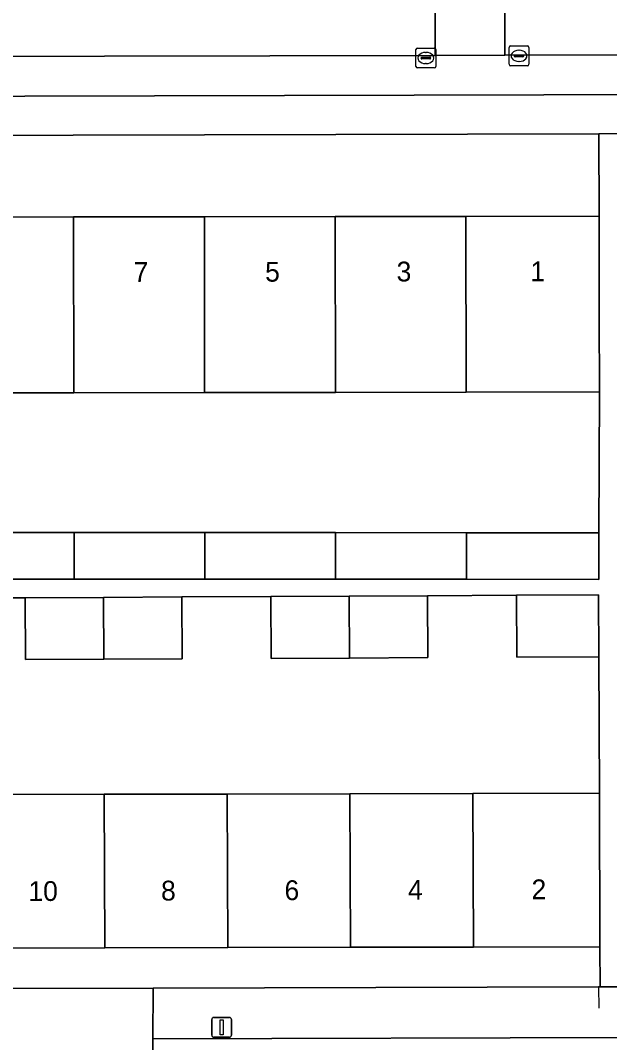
# Model space of a CAD drawing. Extents: x 160732 to 162107, y 387428 to 388479.
# Drawn here: x 161241.5 to 161271.2, y 388003.2 to 388054.8 of the extents above; entities that cross this region are included whole.
import ezdxf

# ---------------------------------------------------------------- set-up
doc = ezdxf.new("R2010")
doc.units = 0
for name, color, linetype in [('IMGEO_Erf', 7, 'Continuous'), ('IMGEO_Hek', 7, 'Continuous'), ('IMGEO_Kolk', 7, 'Continuous'), ('IMGEO_Lichtmast', 7, 'Continuous'), ('IMGEO_Pand', 7, 'Continuous'), ('IMGEO_Pand_nummerreeks', 7, 'Continuous'), ('IMGEO_Parkeervlak_open', 7, 'Continuous'), ('IMGEO_Rijbaan_lokaal_open', 7, 'Continuous'), ('IMGEO_Voetpad_open', 7, 'Continuous')]:
    doc.layers.add(name, color=color, linetype=linetype)

msp = doc.modelspace()

# ---------------------------------------------------------------- linework, layer by layer
at = {"layer": 'IMGEO_Erf'}
for points in [[(161270.702, 388036.055), (161263.977, 388036.045), (161257.377, 388036.035), (161250.777, 388036.025), (161244.178, 388036.015), (161237.578, 388036.005), (161230.978, 388035.995), (161229.256, 388035.992), (161224.256, 388035.984), (161224.242, 388044.855), (161230.965, 388044.865), (161237.565, 388044.876), (161244.165, 388044.886), (161250.764, 388044.896), (161257.364, 388044.906), (161263.964, 388044.917), (161270.689, 388044.927), (161270.677, 388049.09), (161224.221, 388048.959)], [(161222.674, 388047.165), (161222.685, 388026.588), (161224.275, 388026.589), (161224.289, 388028.988), (161228.187, 388028.965), (161228.173, 388026.628), (161231.018, 388026.611), (161231.006, 388028.964), (161237.588, 388028.961), (161244.188, 388028.958), (161250.787, 388028.955), (161257.387, 388028.952), (161263.987, 388028.95), (161270.675, 388028.947), (161270.702, 388036.055)], [(161239.514, 388015.731), (161245.714, 388015.745), (161251.913, 388015.759), (161258.113, 388015.773), (161264.313, 388015.787), (161270.714, 388015.801), (161270.671, 388022.688), (161266.539, 388022.667), (161266.523, 388025.791), (161262.023, 388025.769), (161262.039, 388022.645), (161258.089, 388022.625), (161254.139, 388022.605), (161254.123, 388025.729), (161249.623, 388025.707), (161249.639, 388022.582), (161245.69, 388022.562), (161241.74, 388022.542), (161241.724, 388025.667), (161239.479, 388025.655)], [(161270.732, 388008.051), (161264.341, 388008.037), (161258.141, 388008.023), (161251.941, 388008.01), (161245.741, 388007.996), (161239.541, 388007.982), (161233.341, 388007.968), (161227.141, 388007.954), (161220.883, 388007.94)], [(161222.696, 388005.905), (161248.184, 388005.966), (161270.656, 388006.02), (161270.737, 388006.02), (161270.732, 388008.051)]]:
    msp.add_lwpolyline(points, dxfattribs=at)
at = {"layer": 'IMGEO_Hek'}
msp.add_lwpolyline([(161270.656, 388006.02), (161270.674, 388004.953)], dxfattribs=at)
at = {"layer": 'IMGEO_Kolk'}
for p, q in [((161266.219, 388053.519), (161267.071, 388053.519)), ((161261.443, 388052.485), (161261.443, 388053.337)), ((161261.518, 388053.411), (161262.37, 388053.411)), ((161261.931, 388053.191), (161261.956, 388053.191)), ((161262.444, 388053.337), (161262.444, 388052.485)), ((161266.144, 388052.593), (161266.144, 388053.445)), ((161266.403, 388053.013), (161266.403, 388053.025)), ((161266.446, 388053.062), (161266.844, 388053.062)), ((161266.632, 388053.299), (161266.657, 388053.299)), ((161266.887, 388053.025), (161266.887, 388053.013)), ((161267.145, 388053.445), (161267.145, 388052.593)), ((161261.702, 388052.905), (161261.702, 388052.917)), ((161262.14, 388052.868), (161261.742, 388052.868)), ((161261.745, 388052.954), (161262.143, 388052.954)), ((161261.954, 388052.631), (161261.929, 388052.631)), ((161262.186, 388052.917), (161262.186, 388052.905)), ((161267.071, 388052.519), (161266.219, 388052.519)), ((161266.841, 388052.976), (161266.443, 388052.976)), ((161266.655, 388052.739), (161266.63, 388052.739)), ((161262.37, 388052.411), (161261.518, 388052.411))]:
    msp.add_line(p, q, dxfattribs=at)
for points in [[(161266.219, 388053.519), (161267.071, 388053.519)], [(161261.443, 388052.485), (161261.443, 388053.337)], [(161261.518, 388053.411), (161262.37, 388053.411)], [(161262.444, 388053.337), (161262.444, 388052.485)], [(161266.144, 388052.593), (161266.144, 388053.445)], [(161267.145, 388053.445), (161267.145, 388052.593)], [(161267.071, 388052.519), (161266.219, 388052.519)], [(161262.37, 388052.411), (161261.518, 388052.411)]]:
    msp.add_lwpolyline(points, dxfattribs=at)
for centre, radius, start, end in [((161266.221, 388053.443), 0.0765, 91.552, 178.448), ((161266.221, 388053.443), 0.0765, 91.552, 178.448), ((161267.069, 388053.443), 0.0765, 1.552, 88.448), ((161267.069, 388053.443), 0.0765, 1.552, 88.448), ((161261.52, 388053.335), 0.0765, 91.552, 178.448), ((161261.52, 388053.335), 0.0765, 91.552, 178.448), ((161262.368, 388053.335), 0.0765, 1.552, 88.448), ((161262.368, 388053.335), 0.0765, 1.552, 88.448), ((161266.443, 388053.022), 0.0403, 85.8775, 175.7526), ((161266.44, 388053.012), 0.0366, 178.938, 274.7102), ((161266.844, 388053.019), 0.043, 264.8664, 352.4533), ((161266.848, 388053.024), 0.0386, 1.7309, 96.639), ((161261.52, 388052.487), 0.0765, 181.552, 268.448), ((161261.52, 388052.487), 0.0765, 181.552, 268.448), ((161261.742, 388052.914), 0.0403, 85.8775, 175.7526), ((161261.739, 388052.904), 0.0366, 178.938, 274.7102), ((161262.143, 388052.911), 0.043, 264.8664, 352.4533), ((161262.147, 388052.916), 0.0386, 1.7309, 96.639), ((161262.368, 388052.487), 0.0765, 271.552, 358.448), ((161262.368, 388052.487), 0.0765, 271.552, 358.448), ((161266.221, 388052.595), 0.0765, 181.552, 268.448), ((161266.221, 388052.595), 0.0765, 181.552, 268.448), ((161267.069, 388052.595), 0.0765, 271.552, 358.448), ((161267.069, 388052.595), 0.0765, 271.552, 358.448)]:
    msp.add_arc(centre, radius, start, end, dxfattribs=at)
for centre, major_axis, ratio, start_param, end_param in [((161261.93, 388052.911), (-0.387, 0.002), 0.722429, 4.712389, 7.853982), ((161261.955, 388052.911), (-0.39, 0.002), 0.717154, 1.570796, 4.712389), ((161266.631, 388053.019), (-0.387, 0.002), 0.722429, 4.712389, 7.853982), ((161266.656, 388053.019), (-0.39, 0.002), 0.717154, 1.570796, 4.712389)]:
    msp.add_ellipse(centre, major_axis=major_axis, ratio=ratio, start_param=start_param, end_param=end_param, dxfattribs=at)
at = {"layer": 'IMGEO_Lichtmast'}
for p, q in [((161251.139, 388003.582), (161251.139, 388004.382)), ((161251.139, 388004.382), (161251.139, 388003.582)), ((161251.239, 388004.482), (161252.029, 388004.482)), ((161252.029, 388004.482), (161251.239, 388004.482)), ((161252.129, 388004.382), (161252.129, 388003.582)), ((161252.129, 388003.582), (161252.129, 388004.382)), ((161252.029, 388003.482), (161251.239, 388003.482)), ((161251.239, 388003.482), (161252.029, 388003.482))]:
    msp.add_line(p, q, dxfattribs=at)
msp.add_lwpolyline([(161251.559, 388004.357), (161251.709, 388004.357), (161251.709, 388003.607), (161251.559, 388003.607), (161251.559, 388004.357)], dxfattribs=at)
for centre, start, end in [((161251.239, 388004.382), 90, 180), ((161251.239, 388004.382), 90, 180), ((161252.029, 388004.382), 0, 90), ((161252.029, 388004.382), 360, 90), ((161251.239, 388003.582), 180, 270), ((161251.239, 388003.582), 180, 270), ((161252.029, 388003.582), 270, 0), ((161252.029, 388003.582), 270, 0)]:
    msp.add_arc(centre, 0.1, start, end, dxfattribs=at)
at = {"layer": 'IMGEO_Pand'}
for points in [[(161237.578, 388036.005), (161244.178, 388036.015), (161244.165, 388044.886), (161237.565, 388044.876)], [(161244.178, 388036.015), (161250.777, 388036.025), (161250.764, 388044.896), (161244.165, 388044.886)], [(161257.364, 388044.906), (161250.764, 388044.896), (161250.777, 388036.025), (161257.377, 388036.035)], [(161257.377, 388036.035), (161263.977, 388036.045), (161263.964, 388044.917), (161257.364, 388044.906)], [(161263.977, 388036.045), (161270.702, 388036.055), (161270.696, 388039.928), (161270.689, 388044.927), (161263.964, 388044.917)], [(161244.192, 388026.606), (161244.188, 388028.958), (161237.588, 388028.961), (161237.592, 388026.609)], [(161250.791, 388026.603), (161250.787, 388028.955), (161244.188, 388028.958), (161244.192, 388026.606)], [(161257.391, 388026.6), (161257.387, 388028.952), (161250.787, 388028.955), (161250.791, 388026.603)], [(161263.991, 388026.597), (161263.987, 388028.95), (161257.387, 388028.952), (161257.391, 388026.6)], [(161263.987, 388028.95), (161263.991, 388026.597), (161270.674, 388026.594), (161270.675, 388028.947)], [(161245.678, 388025.687), (161241.724, 388025.667), (161241.74, 388022.542), (161245.69, 388022.562)], [(161249.623, 388025.707), (161245.678, 388025.687), (161245.69, 388022.562), (161249.639, 388022.582)], [(161258.077, 388025.749), (161254.123, 388025.729), (161254.139, 388022.605), (161258.089, 388022.625)], [(161262.023, 388025.769), (161258.077, 388025.749), (161258.089, 388022.625), (161262.039, 388022.645)], [(161270.656, 388025.812), (161266.523, 388025.791), (161266.539, 388022.667), (161270.671, 388022.688)], [(161245.741, 388007.996), (161245.714, 388015.745), (161239.514, 388015.731), (161239.541, 388007.982)], [(161245.714, 388015.745), (161245.741, 388007.996), (161251.941, 388008.01), (161251.913, 388015.759)], [(161251.913, 388015.759), (161251.941, 388008.01), (161258.141, 388008.023), (161258.113, 388015.773)], [(161258.113, 388015.773), (161258.141, 388008.023), (161264.341, 388008.037), (161264.313, 388015.787)], [(161270.732, 388008.051), (161270.714, 388015.801), (161264.313, 388015.787), (161264.341, 388008.037)]]:
    msp.add_lwpolyline(points, close=True, dxfattribs=at)
at = {"layer": 'IMGEO_Parkeervlak_open'}
for points in [[(161293.331, 388053.085), (161265.928, 388053.054), (161262.413, 388053.043), (161170.608, 388052.85)], [(161173.827, 388050.837), (161213.836, 388050.887), (161222.055, 388050.928), (161280.986, 388051.09), (161290.368, 388051.014), (161291.09, 388051.406), (161292.241, 388052.535)]]:
    msp.add_lwpolyline(points, dxfattribs=at)
at = {"layer": 'IMGEO_Rijbaan_lokaal_open'}
for points in [[(161262.413, 388053.043), (161262.397, 388058.009), (161168.683, 388057.787), (161168.664, 388052.88), (161170.608, 388052.85)], [(161265.928, 388053.054), (161265.907, 388058.035), (161262.397, 388058.009), (161262.413, 388053.043)]]:
    msp.add_lwpolyline(points, close=True, dxfattribs=at)
for points in [[(161294.168, 388058.061), (161265.907, 388058.035), (161265.928, 388053.054), (161293.331, 388053.085), (161293.733, 388053.086), (161294.7, 388053.094)], [(161294.763, 388003.535), (161286.33, 388003.51), (161272.205, 388003.473), (161248.16, 388003.396), (161248.197, 387991.584), (161253.311, 387991.581), (161253.263, 387997.417), (161292.099, 387997.498), (161295.299, 387997.485)]]:
    msp.add_lwpolyline(points, dxfattribs=at)
at = {"layer": 'IMGEO_Voetpad_open'}
for points in [[(161292.241, 388052.535), (161291.09, 388051.406), (161290.368, 388051.014), (161280.986, 388051.09), (161222.055, 388050.928), (161222.058, 388049.802), (161213.839, 388049.782), (161213.836, 388050.887), (161173.827, 388050.837)], [(161169.409, 388048.766), (161213.161, 388048.984), (161216.511, 388048.935), (161219.668, 388048.943), (161224.221, 388048.959), (161270.677, 388049.09), (161272.075, 388049.094), (161292.47, 388049.151)], [(161272.075, 388049.094), (161270.677, 388049.09), (161270.689, 388044.927), (161270.696, 388039.928), (161270.702, 388036.055), (161270.675, 388028.947), (161270.674, 388026.594), (161263.991, 388026.597), (161257.391, 388026.6), (161250.791, 388026.603), (161244.192, 388026.606), (161237.592, 388026.609)], [(161239.479, 388025.655), (161241.724, 388025.667), (161245.678, 388025.687), (161249.623, 388025.707), (161254.123, 388025.729), (161258.077, 388025.749), (161262.023, 388025.769), (161266.523, 388025.791), (161270.656, 388025.812), (161270.671, 388022.688), (161270.714, 388015.801), (161270.732, 388008.051), (161270.737, 388006.02), (161272.227, 388006.024)], [(161293.061, 388006.088), (161286.684, 388006.059), (161272.227, 388006.024), (161270.737, 388006.02), (161270.656, 388006.02), (161248.184, 388005.966), (161248.16, 388003.396), (161272.205, 388003.473), (161286.33, 388003.51), (161294.763, 388003.535), (161294.505, 388006.682)], [(161248.197, 387991.584), (161248.16, 388003.396), (161248.184, 388005.966), (161222.696, 388005.905)]]:
    msp.add_lwpolyline(points, dxfattribs=at)

# ---------------------------------------------------------------- texts
at = {"layer": 'IMGEO_Pand_nummerreeks'}
for s, rotation, p in [('7', 0.0888, (161247.196, 388041.611)), ('5', 0.0888, (161253.831, 388041.621)), ('3', 0.0888, (161260.467, 388041.632)), ('1', 0.0888, (161267.216, 388041.642)), ('10', 0.2022, (161241.885, 388010.358)), ('8', 0.2022, (161248.58, 388010.381)), ('6', 0.2022, (161254.811, 388010.403)), ('4', 0.2022, (161261.045, 388010.425)), ('2', 0.2022, (161267.278, 388010.447))]:
    msp.add_text(s, height=1, rotation=rotation, dxfattribs=at).set_placement(p)

doc.saveas('drawing.dxf')
